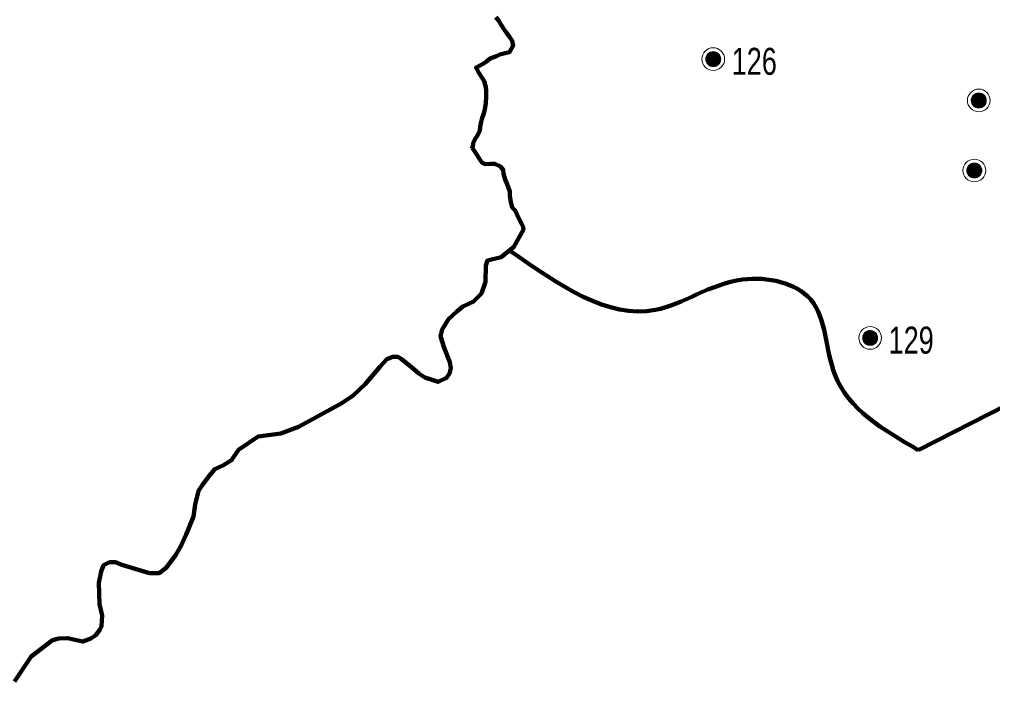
# Model space of a CAD drawing. Extents: x 553962 to 842807, y 8883888 to 9032388.
# Drawn here: x 730580 to 745016, y 8936606 to 8946421 of the extents above; entities that cross this region are included whole.
import ezdxf

# ---------------------------------------------------------------- set-up
doc = ezdxf.new("R2010")
doc.units = 0
doc.header["$LTSCALE"] = 160
for name, color, linetype, lineweight in [('21', 7, 'Continuous', 25), ('27', 7, 'Continuous', 90), ('33', 7, 'Continuous', 13)]:
    doc.layers.add(name, color=color, linetype=linetype, lineweight=lineweight)

msp = doc.modelspace()

# ---------------------------------------------------------------- linework, layer by layer
at = {"layer": '21'}
for points in [[(737644.7, 8946453.4), (737690.1, 8946402.2), (737725.3, 8946340.8), (737760.5, 8946284.6), (737805.8, 8946223.2), (737851.2, 8946161.8), (737891.5, 8946105.6), (737906, 8946034), (737906, 8946034)], [(737906, 8946034), (737850.6, 8945938.3), (737784.3, 8945923.5), (737707.9, 8945903.6), (737656.9, 8945878.4), (737565.1, 8945843.3), (737508.8, 8945797.8), (737457.7, 8945762.5), (737354.3, 8945707.2), (737354.3, 8945707.2)], [(737354.5, 8945706.8), (737394.5, 8945630.5), (737439.8, 8945559), (737475, 8945507.8), (737499.8, 8945416), (737504.6, 8945365.1), (737504, 8945288.7), (737498.2, 8945176.7), (737482.3, 8945090.2), (737466.6, 8945029.2), (737445.8, 8944963.1), (737430.2, 8944902.1), (737414.4, 8944830.9), (737408.9, 8944774.9), (737372.8, 8944698.8), (737342, 8944653.1), (737311, 8944587.1), (737305.5, 8944531.1), (737295.3, 8944521)], [(737294.5, 8944512.4), (737310.4, 8944496.3), (737340.7, 8944455.3), (737370.9, 8944409.3), (737411.1, 8944342.9), (737446.4, 8944296.8), (737492, 8944276.2), (737558.2, 8944280.9), (737634.4, 8944280.4), (737715.5, 8944239.2), (737755.9, 8944193.1), (737760.6, 8944132), (737785.4, 8944050.3), (737815.4, 8943978.8), (737855.4, 8943871.7), (737854.9, 8943800.4), (737869.6, 8943718.8), (737889.3, 8943632.1), (737934.8, 8943591.1), (737964.9, 8943524.7), (738014.8, 8943418.8), (738014.7, 8943418.2)], [(738014.8, 8943418.8), (738029.4, 8943395.5), (738053.2, 8943344.5), (738056.5, 8943309.6), (737913.6, 8943047.9), (737725.2, 8942897.3), (737520.8, 8942846.1), (737498.9, 8942773.1), (737491.6, 8942531.9), (737433.2, 8942356.6), (737316.4, 8942239.7), (737155.8, 8942166.6), (737068.3, 8942093.6), (736944.2, 8941976.7), (736849.3, 8941823.2), (736827.4, 8941728.2), (736878.5, 8941552.9), (736966.1, 8941341), (736980.7, 8941253.3), (736958.8, 8941172.9), (736915, 8941107.2), (736790.9, 8941048.7), (736703.3, 8941077.9), (736593.9, 8941114.5), (736506.3, 8941172.9), (736396.8, 8941267.9), (736243.5, 8941392.1), (736192.4, 8941421.4), (736119.4, 8941421.4), (736031.9, 8941384.8), (735929.7, 8941275.2), (735710.7, 8941012.2), (735528.2, 8940844.2), (735360.4, 8940734.6), (735046.5, 8940559.2), (734718.1, 8940383.8), (734455.3, 8940281.6)], [(734455.3, 8940281.6), (734119.6, 8940237.7), (733827.7, 8940040.4), (733725.5, 8939887), (733608.7, 8939813.9), (733477.3, 8939755.5), (733397, 8939660.5), (733294.9, 8939521.7), (733236.5, 8939434), (733185.4, 8939229.4), (733163.5, 8939054.1), (733054, 8938783.7), (732966.4, 8938601.1), (732900.7, 8938484.2), (732754.8, 8938294.2), (732652.6, 8938213.8), (732506.6, 8938213.8), (732360.6, 8938257.7), (732097.9, 8938338), (732003, 8938374.6), (731915.4, 8938374.6), (731827.8, 8938330.7), (731791.3, 8938235.8), (731754.8, 8938067.7), (731769.4, 8937753.5), (731805.9, 8937585.5), (731798.6, 8937424.7), (731776.7, 8937380.9), (731711.1, 8937293.2), (731638.1, 8937242.1), (731521.3, 8937198.2), (731382.6, 8937227.4), (731295, 8937249.4), (731163.7, 8937242.1), (731068.8, 8937220.1), (730754.9, 8936979), (730506.8, 8936606.4)]]:
    msp.add_lwpolyline(points, dxfattribs=at)
at = {"layer": '27'}
for points in [[(737644.7, 8946453.4), (737690.1, 8946402.2), (737725.3, 8946340.8), (737760.5, 8946284.6), (737805.8, 8946223.2), (737851.2, 8946161.8), (737891.5, 8946105.6), (737906, 8946034), (737906, 8946034)], [(737906, 8946034), (737850.6, 8945938.3), (737784.3, 8945923.5), (737707.9, 8945903.6), (737656.9, 8945878.4), (737565.1, 8945843.3), (737508.8, 8945797.8), (737457.7, 8945762.5), (737354.3, 8945707.2), (737354.3, 8945707.2), (737354.5, 8945706.8)], [(737354.5, 8945706.8), (737394.5, 8945630.5), (737439.8, 8945559), (737475, 8945507.8), (737499.8, 8945416), (737504.6, 8945365.1), (737504, 8945288.7), (737498.2, 8945176.7), (737482.3, 8945090.2), (737466.6, 8945029.2), (737445.8, 8944963.1), (737430.2, 8944902.1), (737414.4, 8944830.9), (737408.9, 8944774.9), (737372.8, 8944698.8), (737342, 8944653.1), (737311, 8944587.1), (737305.5, 8944531.1), (737295.3, 8944521), (737294.5, 8944512.4)], [(737294.5, 8944512.4), (737310.4, 8944496.3), (737340.7, 8944455.3), (737370.9, 8944409.3), (737411.1, 8944342.9), (737446.4, 8944296.8), (737492, 8944276.2), (737558.2, 8944280.9), (737634.4, 8944280.4), (737715.5, 8944239.2), (737755.9, 8944193.1), (737760.6, 8944132), (737785.4, 8944050.3), (737815.4, 8943978.8), (737855.4, 8943871.7), (737854.9, 8943800.4), (737869.6, 8943718.8), (737889.3, 8943632.1), (737934.8, 8943591.1), (737964.9, 8943524.7), (738014.8, 8943418.8), (738014.7, 8943418.2), (738014.8, 8943418.8)], [(760739.9, 8939450.1), (758705.7, 8940260.8), (758249.4, 8940131.7), (757970.6, 8940028.8), (750978.7, 8943631.9), (743914.7, 8940037.6)], [(738014.8, 8943418.8), (738029.4, 8943395.5), (738053.2, 8943344.5), (738056.5, 8943309.6), (737913.6, 8943047.9), (737725.2, 8942897.3), (737520.8, 8942846.1), (737498.9, 8942773.1), (737491.6, 8942531.9), (737433.2, 8942356.6), (737316.4, 8942239.7), (737155.8, 8942166.6), (737068.3, 8942093.6), (736944.2, 8941976.7), (736849.3, 8941823.2), (736827.4, 8941728.2), (736878.5, 8941552.9), (736966.1, 8941341), (736980.7, 8941253.3), (736958.8, 8941172.9), (736915, 8941107.2), (736790.9, 8941048.7), (736703.3, 8941077.9), (736593.9, 8941114.5), (736506.3, 8941172.9), (736396.8, 8941267.9), (736243.5, 8941392.1), (736192.4, 8941421.4), (736119.4, 8941421.4), (736031.9, 8941384.8), (735929.7, 8941275.2), (735710.7, 8941012.2), (735528.2, 8940844.2), (735360.4, 8940734.6), (735046.5, 8940559.2), (734718.1, 8940383.8), (734455.3, 8940281.6)], [(734455.3, 8940281.6), (734119.6, 8940237.7), (733827.7, 8940040.4), (733725.5, 8939887), (733608.7, 8939813.9), (733477.3, 8939755.5), (733397, 8939660.5), (733294.9, 8939521.7), (733236.5, 8939434), (733185.4, 8939229.4), (733163.5, 8939054.1), (733054, 8938783.7), (732966.4, 8938601.1), (732900.7, 8938484.2), (732754.8, 8938294.2), (732652.6, 8938213.8), (732506.6, 8938213.8), (732360.6, 8938257.7), (732097.9, 8938338), (732003, 8938374.6), (731915.4, 8938374.6), (731827.8, 8938330.7), (731791.3, 8938235.8), (731754.8, 8938067.7), (731769.4, 8937753.5), (731805.9, 8937585.5), (731798.6, 8937424.7), (731776.7, 8937380.9), (731711.1, 8937293.2), (731638.1, 8937242.1), (731521.3, 8937198.2), (731382.6, 8937227.4), (731295, 8937249.4), (731163.7, 8937242.1), (731068.8, 8937220.1), (730754.9, 8936979), (730506.8, 8936606.4)]]:
    msp.add_lwpolyline(points, dxfattribs=at)
msp.add_spline([(737849.4, 8942996.8), (740014, 8942114.2), (741308, 8942564.7), (742317.7, 8942267.2), (742675.2, 8941159), (743914.7, 8940037.6)], degree=3, dxfattribs=at)
at = {"layer": '33'}
for p, q in [((740762, 8945863), (740762, 8945803)), ((740772, 8945883), (740772, 8945783)), ((740782, 8945903), (740782, 8945763)), ((740792, 8945913), (740792, 8945753)), ((740802, 8945923), (740802, 8945743)), ((740812, 8945933), (740812, 8945733)), ((740822, 8945933), (740822, 8945733)), ((740832, 8945933), (740832, 8945733)), ((740842, 8945943), (740842, 8945723)), ((740852, 8945943), (740852, 8945723)), ((740862, 8945943), (740862, 8945723)), ((740872, 8945943), (740872, 8945723)), ((740882, 8945943), (740882, 8945723)), ((740892, 8945943), (740892, 8945723)), ((740902, 8945943), (740902, 8945723)), ((740912, 8945933), (740912, 8945733)), ((740922, 8945933), (740922, 8945733)), ((740932, 8945923), (740932, 8945743)), ((740942, 8945913), (740942, 8945753)), ((740952, 8945903), (740952, 8945763)), ((740962, 8945893), (740962, 8945773)), ((740972, 8945873), (740972, 8945793)), ((744712, 8945270), (744712, 8945170)), ((744722, 8945290), (744722, 8945150)), ((744732, 8945300), (744732, 8945140)), ((744742, 8945310), (744742, 8945130)), ((744752, 8945320), (744752, 8945120)), ((744762, 8945320), (744762, 8945120)), ((744772, 8945320), (744772, 8945120)), ((744782, 8945330), (744782, 8945110)), ((744792, 8945330), (744792, 8945110)), ((744802, 8945330), (744802, 8945110)), ((744812, 8945330), (744812, 8945110)), ((744822, 8945330), (744822, 8945110)), ((744832, 8945330), (744832, 8945110)), ((744842, 8945330), (744842, 8945110)), ((744852, 8945320), (744852, 8945120)), ((744862, 8945320), (744862, 8945120)), ((744872, 8945310), (744872, 8945130)), ((744882, 8945300), (744882, 8945140)), ((744892, 8945290), (744892, 8945150)), ((744902, 8945280), (744902, 8945160)), ((744912, 8945260), (744912, 8945180)), ((744702, 8945250), (744702, 8945190)), ((744656, 8944252), (744656, 8944112)), ((744666, 8944262), (744666, 8944102)), ((744676, 8944272), (744676, 8944092)), ((744686, 8944282), (744686, 8944082)), ((744696, 8944282), (744696, 8944082)), ((744706, 8944282), (744706, 8944082)), ((744716, 8944292), (744716, 8944072)), ((744726, 8944292), (744726, 8944072)), ((744736, 8944292), (744736, 8944072)), ((744746, 8944292), (744746, 8944072)), ((744756, 8944292), (744756, 8944072)), ((744766, 8944292), (744766, 8944072)), ((744776, 8944292), (744776, 8944072)), ((744786, 8944282), (744786, 8944082)), ((744796, 8944282), (744796, 8944082)), ((744806, 8944272), (744806, 8944092)), ((744816, 8944262), (744816, 8944102)), ((744826, 8944252), (744826, 8944112)), ((744636, 8944212), (744636, 8944152)), ((744646, 8944232), (744646, 8944132)), ((744836, 8944242), (744836, 8944122)), ((744846, 8944222), (744846, 8944142)), ((743130, 8941790), (743130, 8941610)), ((743140, 8941800), (743140, 8941600)), ((743150, 8941800), (743150, 8941600)), ((743160, 8941800), (743160, 8941600)), ((743170, 8941810), (743170, 8941590)), ((743180, 8941810), (743180, 8941590)), ((743190, 8941810), (743190, 8941590)), ((743200, 8941810), (743200, 8941590)), ((743210, 8941810), (743210, 8941590)), ((743220, 8941810), (743220, 8941590)), ((743230, 8941810), (743230, 8941590)), ((743240, 8941800), (743240, 8941600)), ((743250, 8941800), (743250, 8941600)), ((743260, 8941790), (743260, 8941610)), ((743090, 8941730), (743090, 8941670)), ((743100, 8941750), (743100, 8941650)), ((743110, 8941770), (743110, 8941630)), ((743120, 8941780), (743120, 8941620)), ((743270, 8941780), (743270, 8941620)), ((743280, 8941770), (743280, 8941630)), ((743290, 8941760), (743290, 8941640)), ((743300, 8941740), (743300, 8941660))]:
    msp.add_line(p, q, dxfattribs=at)
for centre, radius in [((740872, 8945833), 168.7), ((740872, 8945833), 111), ((744812, 8945220), 168.7), ((744812, 8945220), 111), ((744746, 8944182), 168.7), ((744746, 8944182), 111), ((743200, 8941700), 168.7), ((743200, 8941700), 111)]:
    msp.add_circle(centre, radius, dxfattribs=at)

# ---------------------------------------------------------------- texts
at = {"layer": '33', "width": 0.75}
for s, p in [('126', (741146.2, 8945600.1)), ('129', (743474.2, 8941467.1))]:
    msp.add_text(s, height=400, dxfattribs=at).set_placement(p)

doc.saveas('drawing.dxf')
